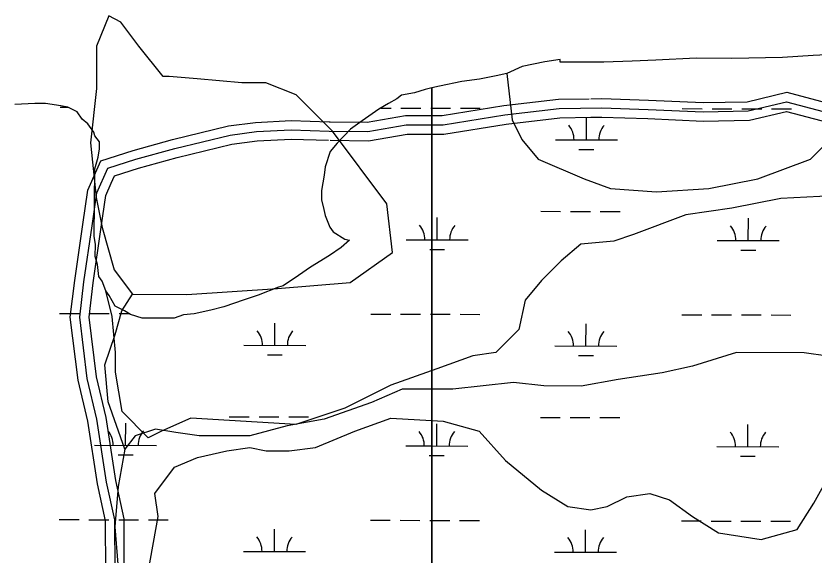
# Model space of a CAD drawing. Extents: x 3219052 to 3256913, y 800770 to 826146.
# Drawn here: x 3223801 to 3225088, y 819368 to 820238 of the extents above; entities that cross this region are included whole.
import ezdxf

# ---------------------------------------------------------------- set-up
doc = ezdxf.new("R2010")
doc.units = 0
for name, color, linetype in [('V-ROAD-CNTR', 7, 'Continuous'), ('V-SITE-VEGE', 7, 'Continuous'), ('V-TOPO-SHOR', 7, 'Continuous'), ('V-WETL-SWMP', 7, 'Continuous')]:
    doc.layers.add(name, color=color, linetype=linetype)

msp = doc.modelspace()

# ---------------------------------------------------------------- linework, layer by layer
at = {"layer": 'V-ROAD-CNTR'}
for points in [[(3224728.2, 820104), (3224746, 820104.2), (3224821.1, 820101.8), (3224909.5, 820098), (3224980.1, 820099.2), (3225044.2, 820114.4), (3225106.5, 820098.1), (3225169.4, 820082.1), (3225225.2, 820072.3), (3225258.8, 820045.9), (3225277.1, 820022.7), (3225323.1, 820000), (3225373.5, 819997.8), (3225426.8, 819988.2), (3225462.8, 819973.3), (3225497.9, 819986.1), (3225554, 819985.9), (3225583, 819951.5), (3225616.9, 819907.9), (3225635.2, 819890.3), (3225687.5, 819876.4), (3225738.5, 819848.4), (3225802.3, 819751.1), (3225874.2, 819654.8)], [(3223960.5, 819341.4), (3223960.1, 819424.4), (3223947, 819485.3), (3223931.4, 819586.6), (3223915.8, 819652.6), (3223903.5, 819751.2), (3223910.3, 819808.6), (3223923.4, 819898.7), (3223931, 819952.1), (3223948.8, 819991.7), (3223994.1, 820006.3), (3224056.9, 820023.7), (3224146.5, 820045.2), (3224188.5, 820050.9), (3224244.7, 820053.6), (3224305.8, 820051.9), (3224368.4, 820051.1), (3224430.4, 820061.8), (3224489.7, 820061.8), (3224589.6, 820078), (3224676.9, 820088.3), (3224745.9, 820089.2), (3224820.6, 820086.8), (3224909.3, 820083), (3224981.9, 820084.2), (3225044, 820099), (3225102.8, 820083.6)], [(3224307.8, 820066.9), (3224367.2, 820066.1), (3224429.1, 820076.8), (3224488.5, 820076.8), (3224587.6, 820092.8), (3224675.9, 820103.3), (3224725.3, 820103.9)], [(3224307.8, 820036.9), (3224369.5, 820036.1), (3224431.7, 820046.8), (3224490.9, 820046.8), (3224591.7, 820063.1), (3224677.9, 820073.3), (3224728.2, 820074)], [(3224728.2, 820074), (3224745.7, 820074.2), (3224820, 820071.9), (3224909.1, 820068), (3224983.8, 820069.3), (3225043.9, 820083.5), (3225099, 820069.1), (3225163.1, 820052.8), (3225212.6, 820044.1), (3225237.5, 820024.5), (3225257.7, 819998.8), (3225315.5, 819970.3), (3225370.2, 819967.9), (3225418.3, 819959.3), (3225462.2, 819941.1), (3225503.1, 819956.1), (3225540, 819956), (3225559.7, 819932.6), (3225594.6, 819887.7), (3225620.1, 819863.3), (3225676.3, 819848.3), (3225717.5, 819825.7), (3225777.7, 819733.8), (3225848.1, 819639.6)], [(3223931.2, 819989.1), (3223937.9, 820003.9), (3223989.8, 820020.7), (3224053.1, 820038.2), (3224143.7, 820060), (3224187.1, 820065.8), (3224244.6, 820068.7), (3224306.1, 820066.9), (3224307.8, 820066.9)], [(3223954.4, 819967.5), (3223959.8, 819979.5), (3223998.4, 819991.9), (3224060.6, 820009.2), (3224149.2, 820030.4), (3224189.8, 820035.9), (3224244.9, 820038.6), (3224304.8, 820036.9)], [(3224045.2, 818762), (3223995.4, 818785), (3223971.2, 818799.6), (3223962.5, 818821.8), (3223940.3, 818936), (3223931.7, 819028.6), (3223942.8, 819091.8), (3223948.7, 819157.3), (3223948.4, 819251.4), (3223945.5, 819341.1), (3223945.1, 819422.8), (3223932.3, 819482.5), (3223916.7, 819583.7), (3223901, 819650), (3223888.4, 819751.2), (3223895.5, 819810.6), (3223908.6, 819900.8), (3223916.4, 819956.3), (3223931.2, 819989.1)], [(3224053.2, 818791.4), (3224009.5, 818811.5), (3223995.5, 818820), (3223991.4, 818830.3), (3223970.1, 818940.3), (3223961.9, 819027.3), (3223972.6, 819087.9), (3223978.7, 819156), (3223978.4, 819251.9), (3223975.5, 819341.7), (3223975.1, 819426), (3223961.8, 819488), (3223946.2, 819589.4), (3223930.6, 819655.3), (3223918.6, 819751.2), (3223925.2, 819806.6), (3223938.3, 819896.6), (3223945.5, 819947.9), (3223954.4, 819967.5)]]:
    msp.add_lwpolyline(points, dxfattribs=at)
at = {"layer": 'V-SITE-VEGE'}
for p, q in [((3225153.8, 820177.3), (3225087, 820173.9)), ((3224653.9, 820163.4), (3224617.6, 820156)), ((3224678.7, 820167.1), (3224653.9, 820163.4)), ((3224678.7, 820163.2), (3224678.7, 820167.1)), ((3224749.2, 820162.8), (3224678.7, 820163.2)), ((3224795, 820164.4), (3224749.2, 820162.8)), ((3224833.2, 820166), (3224795, 820164.4)), ((3224898.1, 820169.4), (3224833.2, 820166)), ((3224955.3, 820169), (3224898.1, 820169.4)), ((3225037.4, 820170.4), (3224955.3, 820169)), ((3225087, 820173.9), (3225037.4, 820170.4)), ((3224617.6, 820156), (3224592.7, 820144.7)), ((3224592.7, 820144.7), (3224601.1, 820070.1)), ((3223831.1, 820096.4), (3223798.7, 820094.7)), ((3223848.3, 820096.3), (3223831.1, 820096.4)), ((3223873.1, 820092.3), (3223848.3, 820096.3)), ((3223884.5, 820090.3), (3223873.1, 820092.3)), ((3223899.7, 820082.6), (3223884.5, 820090.3)), ((3223907.3, 820071.1), (3223899.7, 820082.6)), ((3223916.8, 820063.4), (3223907.3, 820071.1)), ((3223926.2, 820050), (3223916.8, 820063.4)), ((3224601.1, 820070.1), (3224617, 820038.3)), ((3223928.1, 820044.2), (3223926.2, 820050)), ((3225082.3, 820006.6), (3225124.6, 820048.9)), ((3223935.7, 820034.6), (3223928.1, 820044.2)), ((3223935.6, 820023.2), (3223935.7, 820034.6)), ((3224617, 820038.3), (3224643.4, 820006.6)), ((3223933.6, 820009.8), (3223935.6, 820023.2)), ((3223927.7, 819990.8), (3223933.6, 820009.8)), ((3224643.4, 820006.6), (3224717.4, 819974.9)), ((3224997.7, 819974.9), (3225082.3, 820006.6)), ((3223927, 819882.1), (3223927.7, 819990.8)), ((3224717.4, 819974.9), (3224759.7, 819959)), ((3224918.4, 819959), (3224997.7, 819974.9)), ((3224759.7, 819959), (3224833.8, 819953.7)), ((3224833.8, 819953.7), (3224918.4, 819959)), ((3225135.1, 819948.4), (3225034.7, 819943.1)), ((3225034.7, 819943.1), (3224955.4, 819927.2)), ((3224955.4, 819927.2), (3224881.3, 819916.7)), ((3224881.3, 819916.7), (3224796.7, 819884.9)), ((3223928.8, 819868.7), (3223927, 819882.1)), ((3224796.7, 819884.9), (3224765, 819874.3)), ((3223928.7, 819849.6), (3223928.8, 819868.7)), ((3224712.1, 819869.1), (3224680.4, 819842.6)), ((3224765, 819874.3), (3224712.1, 819869.1)), ((3223932.4, 819836.2), (3223928.7, 819849.6)), ((3224680.4, 819842.6), (3224648.7, 819810.9)), ((3223934.2, 819817.2), (3223932.4, 819836.2)), ((3223939.9, 819809.5), (3223934.2, 819817.2)), ((3223945.5, 819794.2), (3223939.9, 819809.5)), ((3224648.7, 819810.9), (3224622.2, 819779.1)), ((3223956, 819752.7), (3223945.5, 819794.2)), ((3224622.2, 819779.1), (3224611.7, 819731.5)), ((3223961.3, 819694.5), (3223956, 819752.7)), ((3224611.7, 819731.5), (3224574.7, 819694.5)), ((3223961.3, 819662.7), (3223961.3, 819694.5)), ((3224537.6, 819689.2), (3224479.5, 819668)), ((3224574.7, 819694.5), (3224537.6, 819689.2)), ((3223971.9, 819599.3), (3223961.3, 819662.7)), ((3224479.5, 819668), (3224405.4, 819641.6)), ((3224405.4, 819641.6), (3224331.4, 819604.5)), ((3224014.2, 819556.9), (3223971.9, 819599.3)), ((3224331.4, 819604.5), (3224252.1, 819578.1)), ((3224082.9, 819588.7), (3224035.3, 819567.5)), ((3224252.1, 819578.1), (3224082.9, 819588.7)), ((3224347.3, 819567.5), (3224405.4, 819588.7)), ((3224405.4, 819588.7), (3224490, 819583.4)), ((3224490, 819583.4), (3224548.2, 819567.5)), ((3224035.3, 819567.5), (3224014.2, 819556.9)), ((3224283.8, 819541.1), (3224347.3, 819567.5)), ((3224548.2, 819567.5), (3224590.5, 819519.9)), ((3224093.5, 819525.2), (3224141.1, 819535.8)), ((3224141.1, 819535.8), (3224178.1, 819541.1)), ((3224178.1, 819541.1), (3224204.5, 819535.8)), ((3224204.5, 819535.8), (3224241.5, 819535.8)), ((3224241.5, 819535.8), (3224283.8, 819541.1)), ((3224056.5, 819509.3), (3224093.5, 819525.2)), ((3224590.5, 819519.9), (3224648.7, 819472.3)), ((3224024.7, 819467), (3224056.5, 819509.3)), ((3225087.6, 819451.1), (3225114, 819498.7)), ((3224648.7, 819472.3), (3224691, 819445.8)), ((3224030, 819430), (3224024.7, 819467)), ((3224754.4, 819445.8), (3224786.2, 819461.7)), ((3224786.2, 819461.7), (3224823.2, 819467)), ((3224823.2, 819467), (3224854.9, 819456.4)), ((3224854.9, 819456.4), (3224891.9, 819430)), ((3224691, 819445.8), (3224728, 819440.6)), ((3224728, 819440.6), (3224754.4, 819445.8)), ((3225061.1, 819408.8), (3225087.6, 819451.1)), ((3224014.2, 819340), (3224030, 819430)), ((3224891.9, 819430), (3224934.2, 819403.5)), ((3224934.2, 819403.5), (3225003, 819392.9)), ((3225003, 819392.9), (3225061.1, 819408.8))]:
    msp.add_line(p, q, dxfattribs=at)
at = {"layer": 'V-TOPO-SHOR'}
for points in [[(3224093.3, 820135.9), (3224047.8, 820139.8), (3224038.1, 820139.8), (3223999.1, 820188.7), (3223969.9, 820227.8), (3223950.4, 820237.6), (3223930.8, 820188.8), (3223930.7, 820120.5), (3223920.7, 820032.7), (3223930.3, 819944.8), (3223940, 819896), (3223959.4, 819827.6), (3223988.5, 819788.5), (3224076.4, 819788.3), (3224222.8, 819797.8), (3224339.9, 819807.3), (3224408.4, 819856), (3224398.8, 819934.1), (3224311.2, 820051.4), (3224252.7, 820110.1), (3224204, 820129.7), (3224164.9, 820129.8), (3224093.3, 820135.9)], [(3223976.6, 819538.3), (3223949.5, 819614.6), (3223944.2, 819674.6), (3223960.6, 819723.6), (3223971.6, 819761.7), (3223988.5, 819788.5)], [(3225110.2, 819688.5), (3225072, 819694), (3224963.1, 819694.2), (3224892.2, 819672.6), (3224843.1, 819661.8), (3224772.3, 819651), (3224712.3, 819640.3), (3224652.4, 819640.4), (3224603.4, 819645.9), (3224505.3, 819635.3), (3224423.6, 819635.4), (3224374.5, 819613.7), (3224298.1, 819586.7), (3224238.2, 819575.9), (3224178.2, 819559.7), (3224096.5, 819559.8), (3224058.4, 819565.4), (3224025.7, 819570.9), (3223993, 819560.1), (3223976.6, 819538.3), (3223965.6, 819478.4), (3223960, 819413), (3223965.3, 819353.1)]]:
    msp.add_lwpolyline(points, dxfattribs=at)
at = {"layer": 'V-WETL-SWMP'}
for p, q in [((3225153.8, 820177.2), (3225087, 820173.9)), ((3224653.9, 820163.4), (3224617.6, 820156)), ((3224678.7, 820167.1), (3224653.9, 820163.4)), ((3224678.7, 820163.2), (3224678.7, 820167.1)), ((3224749.2, 820162.8), (3224678.7, 820163.2)), ((3224795, 820164.4), (3224749.2, 820162.8)), ((3224833.2, 820166), (3224795, 820164.4)), ((3224898.1, 820169.4), (3224833.2, 820166)), ((3224955.3, 820169), (3224898.1, 820169.4)), ((3225037.4, 820170.4), (3224955.3, 820169)), ((3225087, 820173.9), (3225037.4, 820170.4)), ((3224617.6, 820156), (3224592.7, 820144.7)), ((3224575.5, 820141), (3224548.7, 820135.5)), ((3224592.7, 820144.7), (3224575.5, 820141)), ((3224483.8, 820124.5), (3224471.4, 820121.4)), ((3224520.1, 820131.9), (3224483.8, 820124.5)), ((3224548.7, 820135.5), (3224520.1, 820131.9)), ((3224443.6, 820113.3), (3224422.6, 820109.6)), ((3224460.9, 820118.9), (3224443.6, 820113.3)), ((3224471.4, 820121.4), (3224460.9, 820118.9)), ((3224471.4, 820121.4), (3224471.4, 819004.5)), ((3224471.4, 819004.5), (3224471.4, 820121.4)), ((3224415, 820103.9), (3224401.6, 820096.4)), ((3224422.6, 820109.6), (3224415, 820103.9)), ((3223831.1, 820096.4), (3223798.7, 820094.7)), ((3223848.3, 820096.3), (3223831.1, 820096.4)), ((3223873.1, 820092.3), (3223848.3, 820096.3)), ((3223871.9, 820090.1), (3223885, 820090.1)), ((3223884.5, 820090.3), (3223873.1, 820092.3)), ((3223899.7, 820082.6), (3223884.5, 820090.3)), ((3224386.2, 820087), (3224359.4, 820068.1)), ((3224401.6, 820096.4), (3224386.2, 820087)), ((3224389.6, 820089), (3224405.8, 820089)), ((3224421.8, 820088.9), (3224453.8, 820088.9)), ((3224469.8, 820088.8), (3224471.4, 820088.8)), ((3224471.4, 820088.8), (3224501.8, 820088.8)), ((3224517.8, 820088.7), (3224549.8, 820088.7)), ((3224875.7, 820088), (3224907.7, 820087.9)), ((3224923.7, 820087.9), (3224955.7, 820087.8)), ((3224971.7, 820087.8), (3225003.7, 820087.7)), ((3225019.7, 820087.7), (3225051.7, 820087.6)), ((3223907.3, 820071.1), (3223899.7, 820082.6)), ((3224721, 820037.6), (3224721.1, 820073.6)), ((3223916.8, 820063.4), (3223907.3, 820071.1)), ((3223926.2, 820050), (3223916.8, 820063.4)), ((3224359.4, 820068.1), (3224340.2, 820054.8)), ((3223928.1, 820044.2), (3223926.2, 820050)), ((3224340.2, 820054.8), (3224319.1, 820032.1)), ((3223935.6, 820034.6), (3223928.1, 820044.2)), ((3223935.6, 820023.2), (3223935.6, 820034.6)), ((3224671, 820037.7), (3224771, 820037.5)), ((3223933.6, 820009.8), (3223935.6, 820023.2)), ((3224319.1, 820032.1), (3224307.6, 820018.8)), ((3224709, 820022.2), (3224733, 820022.1)), ((3223927.7, 819990.8), (3223933.6, 820009.8)), ((3224307.6, 820018.8), (3224299.8, 819994)), ((3223927, 819882.1), (3223927.7, 819990.8)), ((3224299.8, 819994), (3224297.8, 819980.7)), ((3224297.8, 819980.7), (3224293.8, 819955.9)), ((3224293.8, 819955.9), (3224293.7, 819940.7)), ((3224293.7, 819940.7), (3224297.4, 819925.4)), ((3224297.4, 819925.4), (3224299.3, 819915.8)), ((3224647.4, 819922.3), (3224679.4, 819922.2)), ((3224695.4, 819922.2), (3224727.4, 819922.1)), ((3224743.4, 819922.1), (3224775.4, 819922)), ((3224299.3, 819915.8), (3224306.8, 819896.7)), ((3224480.2, 819876.2), (3224480.3, 819912.2)), ((3224982.1, 819875.2), (3224982.2, 819911.2)), ((3224306.8, 819896.7), (3224312.4, 819889)), ((3223928.8, 819868.7), (3223927, 819882.1)), ((3224312.4, 819889), (3224331.4, 819877.5)), ((3223928.7, 819849.6), (3223928.8, 819868.7)), ((3224339, 819875.5), (3224325.6, 819864.1)), ((3224331.4, 819877.5), (3224339, 819875.5)), ((3224430.2, 819876.3), (3224471.4, 819876.2)), ((3224471.4, 819876.2), (3224530.2, 819876.1)), ((3224932.1, 819875.3), (3225032.1, 819875.1)), ((3224325.6, 819864.1), (3224306.5, 819850.9)), ((3224468.2, 819860.8), (3224471.4, 819860.8)), ((3224471.4, 819860.8), (3224492.2, 819860.8)), ((3224970.1, 819859.8), (3224994.1, 819859.7)), ((3223932.4, 819836.2), (3223928.7, 819849.6)), ((3224306.5, 819850.9), (3224275.8, 819832)), ((3223934.2, 819817.1), (3223932.4, 819836.2)), ((3224275.8, 819832), (3224256.6, 819818.8)), ((3223939.9, 819809.5), (3223934.2, 819817.1)), ((3224256.6, 819818.8), (3224231.7, 819801.8)), ((3223945.5, 819794.2), (3223939.9, 819809.5)), ((3223951.2, 819786.5), (3223945.5, 819794.2)), ((3224224.1, 819800), (3224191.6, 819786.8)), ((3224231.7, 819801.8), (3224224.1, 819800)), ((3223960.6, 819769.3), (3223951.2, 819786.5)), ((3224168.6, 819779.3), (3224136.1, 819768.1)), ((3224191.6, 819786.8), (3224168.6, 819779.3)), ((3223975.8, 819761.5), (3223960.6, 819769.3)), ((3224136.1, 819768.1), (3224115.1, 819762.5)), ((3223871.2, 819757.4), (3223903.2, 819757.3)), ((3223919.2, 819757.3), (3223951.2, 819757.2)), ((3223967.2, 819757.2), (3223983, 819757.2)), ((3223985.3, 819755.8), (3223975.8, 819761.5)), ((3224004.3, 819749.9), (3223985.3, 819755.8)), ((3224071.2, 819755.2), (3224055.9, 819749.6)), ((3224088.3, 819757), (3224071.2, 819755.2)), ((3224115.1, 819762.5), (3224088.3, 819757)), ((3224373.2, 819756.4), (3224405.2, 819756.3)), ((3224421.2, 819756.3), (3224453.2, 819756.2)), ((3224469.2, 819756.2), (3224471.4, 819756.2)), ((3224471.4, 819756.2), (3224501.1, 819756.1)), ((3224517.1, 819756.1), (3224549.1, 819756)), ((3224875, 819755.3), (3224907, 819755.2)), ((3224923, 819755.2), (3224955, 819755.1)), ((3224971, 819755.1), (3225003, 819755)), ((3225019, 819755), (3225051, 819754.9)), ((3224055.9, 819749.6), (3224004.3, 819749.9)), ((3224218.5, 819705.9), (3224218.5, 819741.9)), ((3224720.3, 819704.9), (3224720.4, 819740.9)), ((3224168.5, 819706.1), (3224268.5, 819705.8)), ((3224670.3, 819705), (3224770.3, 819704.8)), ((3224206.4, 819690.5), (3224230.4, 819690.5)), ((3224708.3, 819689.5), (3224732.3, 819689.4)), ((3224144.8, 819590.7), (3224176.8, 819590.6)), ((3224192.8, 819590.6), (3224224.8, 819590.5)), ((3224240.8, 819590.5), (3224272.8, 819590.4)), ((3224646.7, 819589.6), (3224678.7, 819589.5)), ((3224694.7, 819589.5), (3224726.7, 819589.4)), ((3224742.7, 819589.4), (3224774.7, 819589.3)), ((3223977.6, 819544.6), (3223977.7, 819580.6)), ((3224479.5, 819543.5), (3224479.6, 819579.5)), ((3224981.4, 819542.5), (3224981.5, 819578.5)), ((3223927.6, 819544.7), (3224027.6, 819544.5)), ((3224429.5, 819543.6), (3224471.4, 819543.6)), ((3224471.4, 819543.6), (3224529.5, 819543.4)), ((3224931.4, 819542.6), (3225031.4, 819542.4)), ((3223965.6, 819529.2), (3223989.6, 819529.1)), ((3224467.5, 819528.1), (3224471.4, 819528.1)), ((3224471.4, 819528.1), (3224491.5, 819528.1)), ((3224969.4, 819527.1), (3224993.4, 819527)), ((3223870.5, 819424.7), (3223902.5, 819424.7)), ((3223918.5, 819424.6), (3223950.5, 819424.6)), ((3223966.5, 819424.5), (3223998.5, 819424.5)), ((3224014.5, 819424.4), (3224046.5, 819424.4)), ((3224372.5, 819423.7), (3224404.5, 819423.6)), ((3224420.5, 819423.6), (3224452.5, 819423.5)), ((3224468.5, 819423.5), (3224471.4, 819423.5)), ((3224471.4, 819423.5), (3224500.4, 819423.4)), ((3224516.4, 819423.4), (3224548.4, 819423.3)), ((3224874.3, 819422.6), (3224906.3, 819422.6)), ((3224922.3, 819422.5), (3224954.3, 819422.5)), ((3224970.3, 819422.4), (3225002.3, 819422.4)), ((3225018.3, 819422.3), (3225050.3, 819422.3)), ((3224217.8, 819373.3), (3224217.8, 819409.3)), ((3224719.6, 819372.2), (3224719.7, 819408.2)), ((3224167.8, 819373.4), (3224267.8, 819373.2)), ((3224669.6, 819372.3), (3224769.6, 819372.1))]:
    msp.add_line(p, q, dxfattribs=at)
for centre, start, end in [((3224665.8, 820038.2), 359.1081, 40.6518), ((3224776.3, 820037.9), 139.1081, 180.6517), ((3224425, 819876.8), 359.1081, 40.6518), ((3224535.5, 819876.6), 139.1081, 180.6517), ((3224926.9, 819875.7), 359.1081, 40.6518), ((3225037.4, 819875.5), 139.1081, 180.6517), ((3224163.2, 819706.5), 359.1081, 40.6518), ((3224273.7, 819706.3), 139.1081, 180.6517), ((3224665.1, 819705.5), 359.1081, 40.6518), ((3224775.6, 819705.3), 139.1081, 180.6517), ((3223922.4, 819545.2), 359.1081, 40.6518), ((3224032.9, 819544.9), 139.1081, 180.6517), ((3224424.3, 819544.1), 359.1081, 40.6518), ((3224534.8, 819543.9), 139.1081, 180.6517), ((3224926.2, 819543.1), 359.1081, 40.6518), ((3225036.7, 819542.8), 139.1081, 180.6517), ((3224162.5, 819373.9), 359.1081, 40.6518), ((3224273, 819373.6), 139.1081, 180.6517), ((3224664.4, 819372.8), 359.1081, 40.6518), ((3224774.9, 819372.6), 139.1081, 180.6517)]:
    msp.add_arc(centre, 35.2, start, end, dxfattribs=at)

doc.saveas('drawing.dxf')
